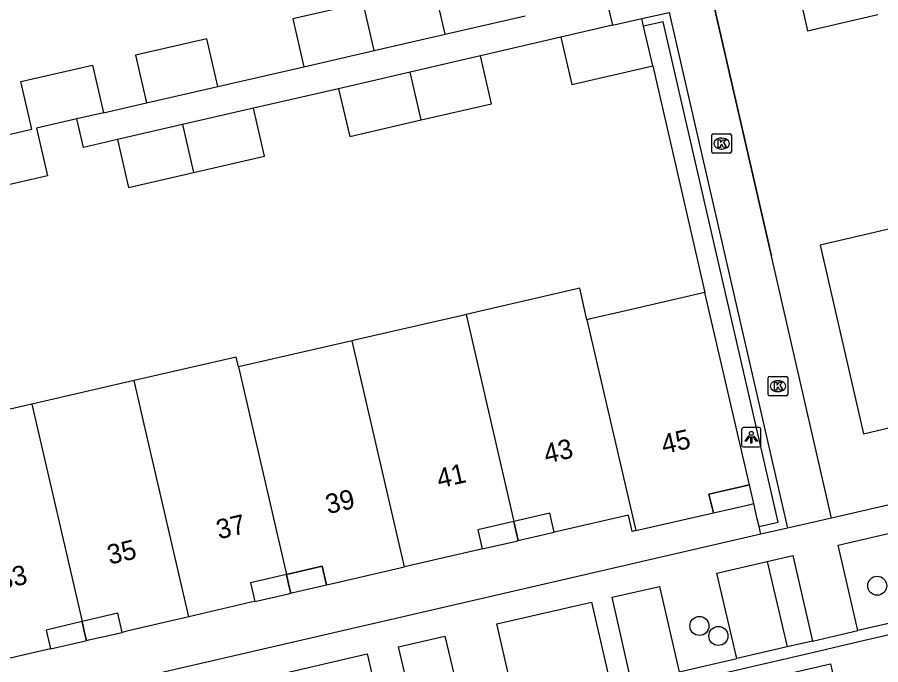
# Model space of a CAD drawing. Extents: x 156414 to 157775, y 382335 to 383765.
# Drawn here: x 156686.48 to 156730.85, y 383372.93 to 383406.21 of the extents above; entities that cross this region are included whole.
import ezdxf

# ---------------------------------------------------------------- set-up
doc = ezdxf.new("R2010")
doc.units = 0
for name, color, linetype in [('IMGEO_Boom', 7, 'Continuous'), ('IMGEO_Groenvoorziening', 7, 'Continuous'), ('IMGEO_Kolk', 7, 'Continuous'), ('IMGEO_Lichtpunt', 7, 'Continuous'), ('IMGEO_Muur', 7, 'Continuous'), ('IMGEO_Pand', 7, 'Continuous'), ('IMGEO_Pand_nummerreeks', 7, 'Continuous'), ('IMGEO_Pand_overbouw', 7, 'Continuous'), ('IMGEO_Parkeervlak_open', 7, 'Continuous'), ('IMGEO_Rijbaan_lokaal_gesloten', 7, 'Continuous'), ('IMGEO_Rijbaan_lokaal_open', 7, 'Continuous'), ('IMGEO_Voetpad_open', 7, 'Continuous')]:
    doc.layers.add(name, color=color, linetype=linetype)

msp = doc.modelspace()

# ---------------------------------------------------------------- linework, layer by layer
at = {"layer": 'IMGEO_Boom'}
for centre in [(156730.673, 383376.994), (156721.534, 383374.927), (156722.511, 383374.412)]:
    msp.add_circle(centre, 0.489, dxfattribs=at)
at = {"layer": 'IMGEO_Groenvoorziening'}
for points in [[(156719.134, 383403.714), (156721.812, 383392.06)], [(156724.599, 383380.031), (156724.508, 383380.429), (156724.326, 383381.217), (156724.102, 383382.18)]]:
    msp.add_lwpolyline(points, dxfattribs=at)
at = {"layer": 'IMGEO_Kolk'}
for p, q in [((156722.176, 383399.295), (156722.176, 383400.147)), ((156722.251, 383400.221), (156723.103, 383400.221)), ((156722.664, 383400.001), (156722.689, 383400.001)), ((156723.177, 383400.147), (156723.177, 383399.295)), ((156723.103, 383399.221), (156722.251, 383399.221)), ((156722.687, 383399.441), (156722.662, 383399.441)), ((156725.072, 383386.827), (156725.072, 383387.679)), ((156725.147, 383387.753), (156725.999, 383387.753)), ((156725.56, 383387.533), (156725.585, 383387.533)), ((156726.073, 383387.679), (156726.073, 383386.827)), ((156725.999, 383386.753), (156725.147, 383386.753)), ((156725.583, 383386.973), (156725.558, 383386.973))]:
    msp.add_line(p, q, dxfattribs=at)
for points in [[(156722.176, 383399.295), (156722.176, 383400.147)], [(156722.251, 383400.221), (156723.103, 383400.221)], [(156723.177, 383400.147), (156723.177, 383399.295)], [(156722.497, 383399.921), (156722.62, 383399.921), (156722.62, 383399.77), (156722.75, 383399.921), (156722.914, 383399.921), (156722.768, 383399.77), (156722.921, 383399.521), (156722.769, 383399.521), (156722.684, 383399.685), (156722.62, 383399.618), (156722.62, 383399.521), (156722.497, 383399.521), (156722.497, 383399.921)], [(156723.103, 383399.221), (156722.251, 383399.221)], [(156725.072, 383386.827), (156725.072, 383387.679)], [(156725.147, 383387.753), (156725.999, 383387.753)], [(156726.073, 383387.679), (156726.073, 383386.827)], [(156725.393, 383387.453), (156725.516, 383387.453), (156725.516, 383387.302), (156725.646, 383387.453), (156725.81, 383387.453), (156725.664, 383387.302), (156725.817, 383387.053), (156725.665, 383387.053), (156725.58, 383387.217), (156725.516, 383387.15), (156725.516, 383387.053), (156725.393, 383387.053), (156725.393, 383387.453)], [(156725.999, 383386.753), (156725.147, 383386.753)]]:
    msp.add_lwpolyline(points, dxfattribs=at)
for centre, start, end in [((156722.253, 383400.145), 91.552, 178.448), ((156722.253, 383400.145), 91.552, 178.448), ((156723.101, 383400.145), 1.552, 88.448), ((156723.101, 383400.145), 1.552, 88.448), ((156722.253, 383399.297), 181.552, 268.448), ((156722.253, 383399.297), 181.552, 268.448), ((156723.101, 383399.297), 271.552, 358.448), ((156723.101, 383399.297), 271.552, 358.448), ((156725.149, 383387.677), 91.552, 178.448), ((156725.149, 383387.677), 91.552, 178.448), ((156725.997, 383387.677), 1.552, 88.448), ((156725.997, 383387.677), 1.552, 88.448), ((156725.149, 383386.829), 181.552, 268.448), ((156725.149, 383386.829), 181.552, 268.448), ((156725.997, 383386.829), 271.552, 358.448), ((156725.997, 383386.829), 271.552, 358.448)]:
    msp.add_arc(centre, 0.0765, start, end, dxfattribs=at)
for centre, major_axis, ratio, start_param, end_param in [((156722.663, 383399.721), (-0.387, 0.002), 0.722429, 4.712389, 7.853982), ((156722.688, 383399.721), (-0.39, 0.002), 0.717154, 1.570796, 4.712389), ((156725.559, 383387.253), (-0.387, 0.002), 0.722429, 4.712389, 7.853982), ((156725.584, 383387.253), (-0.39, 0.002), 0.717154, 1.570796, 4.712389)]:
    msp.add_ellipse(centre, major_axis=major_axis, ratio=ratio, start_param=start_param, end_param=end_param, dxfattribs=at)
at = {"layer": 'IMGEO_Lichtpunt'}
for p, q in [((156723.705, 383385.027), (156723.705, 383384.22)), ((156723.705, 383385.027), (156723.705, 383384.22)), ((156724.607, 383385.122), (156723.799, 383385.122)), ((156724.607, 383385.122), (156723.799, 383385.122)), ((156724.701, 383384.22), (156724.701, 383385.027)), ((156724.701, 383384.22), (156724.701, 383385.027)), ((156723.799, 383384.126), (156724.607, 383384.126)), ((156723.799, 383384.126), (156724.607, 383384.126))]:
    msp.add_line(p, q, dxfattribs=at)
for points in [[(156724.079, 383384.691), (156724.118, 383384.663), (156723.93, 383384.401), (156723.892, 383384.428), (156724.079, 383384.691)], [(156724.181, 383384.643), (156724.228, 383384.643), (156724.228, 383384.321), (156724.181, 383384.321), (156724.181, 383384.643)], [(156724.291, 383384.663), (156724.329, 383384.69), (156724.516, 383384.428), (156724.477, 383384.4), (156724.291, 383384.663)]]:
    msp.add_lwpolyline(points, dxfattribs=at)
msp.add_circle((156724.204, 383384.825), 0.0994, dxfattribs=at)
for centre, start, end in [((156723.799, 383385.027), 90, 180), ((156723.799, 383385.027), 90, 180), ((156724.607, 383385.027), 0, 90), ((156724.607, 383385.027), 0, 90), ((156723.799, 383384.22), 180, 270), ((156723.799, 383384.22), 180, 270), ((156724.607, 383384.22), 270, 0), ((156724.607, 383384.22), 270, 360)]:
    msp.add_arc(centre, 0.0946, start, end, dxfattribs=at)
at = {"layer": 'IMGEO_Muur'}
for points in [[(156722.238, 383406.983), (156725.239, 383393.93)], [(156718.581, 383406.146), (156719.982, 383406.455), (156726.067, 383379.96)], [(156724.599, 383380.031), (156725.588, 383380.26), (156719.681, 383405.979), (156718.67, 383405.756)], [(156724.689, 383379.642), (156724.599, 383380.031)], [(156726.067, 383379.96), (156724.689, 383379.642)]]:
    msp.add_lwpolyline(points, dxfattribs=at)
at = {"layer": 'IMGEO_Pand'}
for points in [[(156726.536, 383407.971), (156727.098, 383405.525), (156730.709, 383406.355)], [(156708.463, 383405.343), (156707.897, 383407.799), (156704.255, 383406.96)], [(156704.255, 383406.96), (156700.647, 383406.129), (156701.213, 383403.674)], [(156704.823, 383404.505), (156704.255, 383406.96)], [(156717.061, 383405.8), (156714.417, 383405.198)], [(156717.061, 383405.8), (156718.581, 383406.146)], [(156718.67, 383405.756), (156718.581, 383406.146)], [(156719.134, 383403.714), (156718.67, 383405.756)], [(156704.823, 383404.505), (156708.463, 383405.343)], [(156696.789, 383402.655), (156696.223, 383405.111), (156692.549, 383404.265), (156693.115, 383401.809)], [(156714.417, 383405.198), (156714.979, 383402.757), (156719.134, 383403.714)], [(156701.213, 383403.674), (156704.823, 383404.505)], [(156710.292, 383404.225), (156706.669, 383403.39)], [(156707.236, 383400.935), (156710.858, 383401.77), (156710.292, 383404.225)], [(156684.113, 383399.75), (156687.226, 383400.468), (156686.664, 383402.91), (156690.347, 383403.758), (156690.913, 383401.302)], [(156706.669, 383403.39), (156702.996, 383402.543)], [(156707.236, 383400.935), (156706.669, 383403.39)], [(156693.115, 383401.809), (156696.789, 383402.655)], [(156702.996, 383402.543), (156703.572, 383400.091), (156707.236, 383400.935)], [(156690.913, 383401.302), (156689.546, 383400.987)], [(156698.623, 383401.535), (156694.979, 383400.695)], [(156695.545, 383398.241), (156699.189, 383399.081), (156698.623, 383401.535)], [(156689.546, 383400.987), (156687.473, 383400.51), (156688.038, 383398.06), (156684.684, 383397.287)], [(156694.979, 383400.695), (156691.629, 383399.923)], [(156694.979, 383400.695), (156695.545, 383398.241)], [(156691.629, 383399.923), (156692.195, 383397.469), (156695.545, 383398.241)], [(156733.165, 383395.76), (156727.738, 383394.507), (156729.961, 383384.809), (156733.358, 383385.609), (156733.569, 383385.659), (156733.34, 383386.632), (156735.183, 383387.054)], [(156715.758, 383390.666), (156715.384, 383392.281), (156709.544, 383390.935)], [(156721.812, 383392.06), (156717.604, 383391.091), (156715.942, 383390.708), (156715.758, 383390.666)], [(156724.102, 383382.18), (156721.812, 383392.06)], [(156709.544, 383390.935), (156709.359, 383390.892), (156703.879, 383389.627), (156703.694, 383389.584)], [(156709.544, 383390.935), (156712.001, 383380.29)], [(156715.758, 383390.666), (156718.266, 383379.825)], [(156703.694, 383389.584), (156697.853, 383388.238)], [(156706.375, 383377.96), (156703.694, 383389.584)], [(156697.853, 383388.238), (156697.735, 383388.75), (156692.491, 383387.541)], [(156697.853, 383388.238), (156700.312, 383377.58)], [(156692.491, 383387.541), (156687.223, 383386.326)], [(156695.289, 383375.395), (156693.058, 383385.081), (156692.491, 383387.541)], [(156687.223, 383386.326), (156681.958, 383385.112), (156682.505, 383382.647)], [(156687.223, 383386.326), (156689.812, 383375.149)], [(156718.266, 383379.825), (156722.045, 383380.693), (156722.262, 383380.743), (156722.02, 383381.702), (156724.102, 383382.18)], [(156718.266, 383379.825), (156718.081, 383379.782), (156717.884, 383380.629), (156714.305, 383379.798), (156714.067, 383379.743), (156713.841, 383380.717), (156712.001, 383380.29)], [(156712.001, 383380.29), (156710.15, 383379.861), (156710.376, 383378.887), (156710.175, 383378.84), (156706.375, 383377.96)], [(156700.312, 383377.58), (156702.147, 383378.005), (156702.372, 383377.033), (156702.611, 383377.088), (156706.375, 383377.96)], [(156700.312, 383377.58), (156698.462, 383377.151), (156698.687, 383376.188), (156698.493, 383376.143), (156695.289, 383375.395)], [(156695.289, 383375.395), (156692.112, 383374.654), (156691.872, 383374.598), (156691.643, 383375.578), (156689.812, 383375.149)], [(156689.812, 383375.149), (156687.962, 383374.715), (156688.183, 383373.756), (156687.96, 383373.705), (156684.762, 383372.969)]]:
    msp.add_lwpolyline(points, dxfattribs=at)
at = {"layer": 'IMGEO_Pand_overbouw'}
for points in [[(156722.262, 383380.743), (156724.083, 383381.161), (156724.326, 383381.217), (156724.31, 383381.289), (156724.102, 383382.18), (156722.02, 383381.702)], [(156714.067, 383379.743), (156713.841, 383380.717), (156712.001, 383380.29), (156712.14, 383379.692), (156712.227, 383379.316), (156712.366, 383379.348)], [(156712.001, 383380.29), (156710.15, 383379.861), (156710.376, 383378.887), (156712.129, 383379.293), (156712.227, 383379.316), (156712.14, 383379.692)], [(156702.372, 383377.033), (156702.147, 383378.005), (156700.312, 383377.58), (156700.444, 383377.006), (156700.534, 383376.612), (156700.662, 383376.641)], [(156698.687, 383376.188), (156700.424, 383376.586), (156700.534, 383376.612), (156700.444, 383377.006), (156700.312, 383377.58), (156698.462, 383377.151)], [(156689.812, 383375.149), (156689.943, 383374.575), (156690.034, 383374.178), (156690.158, 383374.207), (156691.872, 383374.598), (156691.643, 383375.578)], [(156689.812, 383375.149), (156687.962, 383374.715), (156688.183, 383373.756), (156689.918, 383374.152), (156690.034, 383374.178), (156689.943, 383374.575)]]:
    msp.add_lwpolyline(points, close=True, dxfattribs=at)
at = {"layer": 'IMGEO_Parkeervlak_open'}
msp.add_lwpolyline([(156725.019, 383378.243), (156726.044, 383373.852)], dxfattribs=at)
at = {"layer": 'IMGEO_Rijbaan_lokaal_gesloten'}
msp.add_lwpolyline([(156801.58, 383390.671), (156729.736, 383374.103), (156727.422, 383373.564), (156697.352, 383366.606), (156691.395, 383365.232)], dxfattribs=at)
at = {"layer": 'IMGEO_Rijbaan_lokaal_open'}
for points in [[(156732.908, 383375.438), (156729.674, 383374.692)], [(156727.34, 383374.152), (156729.674, 383374.692)], [(156726.044, 383373.852), (156723.455, 383373.253)], [(156727.34, 383374.152), (156726.044, 383373.852)], [(156720.503, 383372.57), (156723.455, 383373.253)], [(156729.052, 383369.583), (156726.627, 383369.021), (156725.821, 383372.415), (156728.266, 383372.98), (156729.052, 383369.583)]]:
    msp.add_lwpolyline(points, dxfattribs=at)
at = {"layer": 'IMGEO_Voetpad_open'}
for points in [[(156716.733, 383407.243), (156717.061, 383405.8)], [(156728.332, 383380.474), (156725.239, 383393.93), (156722.238, 383406.983)], [(156708.463, 383405.343), (156712.586, 383406.282)], [(156714.417, 383405.198), (156710.292, 383404.225)], [(156696.789, 383402.655), (156701.213, 383403.674)], [(156702.996, 383402.543), (156698.623, 383401.535)], [(156690.913, 383401.302), (156693.115, 383401.809)], [(156691.629, 383399.923), (156689.884, 383399.521), (156689.546, 383400.987)], [(156800.159, 383397.035), (156728.332, 383380.474)], [(156728.332, 383380.474), (156726.067, 383379.96)], [(156724.689, 383379.642), (156656.476, 383363.885)], [(156729.674, 383374.692), (156728.667, 383379.08), (156731.898, 383379.825)], [(156723.455, 383373.253), (156722.427, 383377.643), (156725.019, 383378.243)], [(156725.019, 383378.243), (156726.342, 383378.549), (156727.34, 383374.152)], [(156718.05, 383372.003), (156717.056, 383376.401), (156719.48, 383376.962), (156720.503, 383372.57)], [(156712.142, 383370.636), (156711.131, 383375.03), (156715.985, 383376.153), (156717.001, 383371.76)], [(156707.116, 383369.473), (156706.064, 383373.857), (156708.452, 383374.41), (156709.506, 383370.026)], [(156701.001, 383368.058), (156699.979, 383372.45), (156704.463, 383373.487), (156705.494, 383369.098)]]:
    msp.add_lwpolyline(points, dxfattribs=at)

# ---------------------------------------------------------------- texts
at = {"layer": 'IMGEO_Pand_nummerreeks'}
for s, rotation, p in [('45', 12.9317, (156719.704, 383383.755)), ('43', 13.0233, (156713.666, 383383.266)), ('41', 13.0233, (156708.167, 383381.994)), ('39', 13.0232, (156702.447, 383380.671)), ('37', 13.0232, (156696.837, 383379.374)), ('35', 13.0232, (156691.227, 383378.076)), ('33', 13.0232, (156685.618, 383376.779))]:
    msp.add_text(s, height=1, rotation=rotation, dxfattribs=at).set_placement(p)

doc.saveas('drawing.dxf')
